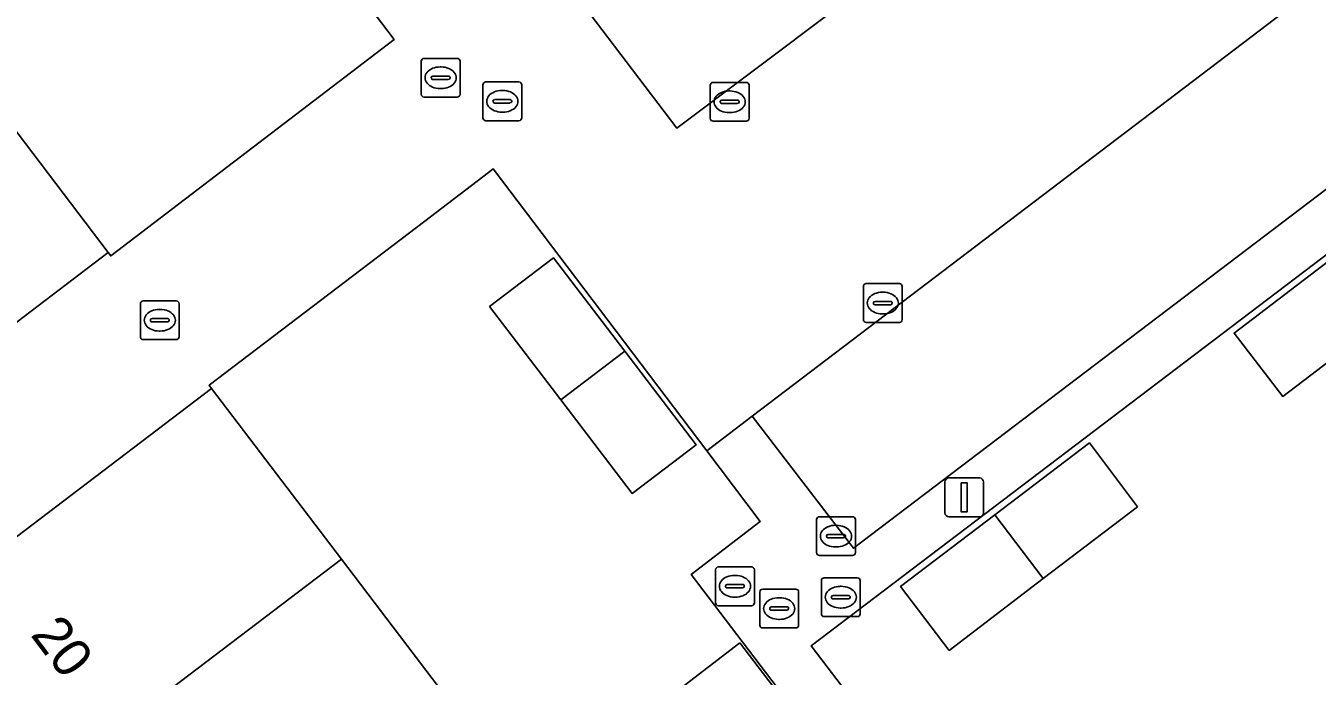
# Model space of a CAD drawing. Extents: x 160023 to 161302, y 384750 to 385707.
# Drawn here: x 160388.81 to 160422.1, y 385474.05 to 385490.82 of the extents above; entities that cross this region are included whole.
import ezdxf

# ---------------------------------------------------------------- set-up
doc = ezdxf.new("R2010")
doc.units = 0
for name, color, linetype in [('IMGEO_Erf', 7, 'Continuous'), ('IMGEO_Kolk', 7, 'Continuous'), ('IMGEO_Lichtmast', 7, 'Continuous'), ('IMGEO_Pand', 7, 'Continuous'), ('IMGEO_Pand_nummerreeks', 7, 'Continuous'), ('IMGEO_Parkeervlak_halfverhard', 7, 'Continuous'), ('IMGEO_Rijbaan_lokaal_open', 7, 'Continuous'), ('IMGEO_Rioolput', 7, 'Continuous')]:
    doc.layers.add(name, color=color, linetype=linetype)

msp = doc.modelspace()

# ---------------------------------------------------------------- linework, layer by layer
at = {"layer": 'IMGEO_Erf'}
for points in [[(160382.636, 385511.085), (160371.776, 385525.378), (160373.085, 385526.375), (160369.591, 385530.966), (160361.28, 385524.747), (160364.637, 385520.325), (160367.994, 385515.904), (160371.351, 385511.482), (160374.708, 385507.061), (160378.065, 385502.639), (160377.712, 385502.366), (160381.016, 385498.02), (160384.323, 385493.67), (160387.629, 385489.321), (160390.93, 385484.979), (160390.998, 385484.889), (160398.298, 385490.472)], [(160445.519, 385490.645), (160450.017, 385494.06), (160456.035, 385486.133), (160457.038, 385486.896), (160445.278, 385502.355), (160444.29, 385501.604), (160439.663, 385498.089), (160409.052, 385474.831), (160414.787, 385467.314), (160414.85, 385467.362), (160419.185, 385470.653), (160423.519, 385473.944), (160427.854, 385477.234), (160432.189, 385480.525), (160436.524, 385483.816), (160441.021, 385487.231)], [(160406.359, 385479.867), (160400.858, 385487.134), (160400.734, 385487.04), (160399.09, 385485.788), (160393.531, 385481.556), (160393.595, 385481.471), (160396.941, 385477.072), (160400.286, 385472.672), (160403.632, 385468.273), (160406.978, 385463.874), (160410.323, 385459.474), (160413.669, 385455.075), (160413.762, 385454.953), (160420.403, 385460.056), (160420.322, 385460.162), (160416.991, 385464.545), (160416.847, 385464.735), (160415.7, 385463.863), (160405.961, 385476.679), (160407.74, 385478.043)], [(160426.067, 385484.964), (160423.638, 385483.116), (160421.209, 385481.268), (160419.955, 385482.902), (160422.39, 385484.757), (160424.818, 385486.606)], [(160402.6, 385481.176), (160400.76, 385483.586), (160402.406, 385484.842), (160404.246, 385482.432), (160406.085, 385480.022), (160404.44, 385478.766)], [(160417.463, 385478.42), (160415.037, 385476.57), (160412.61, 385474.719), (160411.357, 385476.365), (160413.784, 385478.212), (160416.225, 385480.069)], [(160407.214, 385474.91), (160409.067, 385472.479), (160410.92, 385470.047), (160409.28, 385468.792), (160407.426, 385471.228), (160405.579, 385473.656)]]:
    msp.add_lwpolyline(points, close=True, dxfattribs=at)
at = {"layer": 'IMGEO_Kolk'}
for p, q in [((160406.45, 385488.439), (160406.45, 385489.291)), ((160406.525, 385489.365), (160407.377, 385489.365)), ((160407.451, 385489.291), (160407.451, 385488.439)), ((160406.709, 385488.859), (160406.709, 385488.871)), ((160406.752, 385488.908), (160407.15, 385488.908)), ((160406.938, 385489.145), (160406.963, 385489.145)), ((160407.193, 385488.871), (160407.193, 385488.859)), ((160407.147, 385488.822), (160406.749, 385488.822)), ((160406.961, 385488.585), (160406.936, 385488.585)), ((160407.377, 385488.365), (160406.525, 385488.365)), ((160410.398, 385483.249), (160410.398, 385484.101)), ((160410.473, 385484.175), (160411.325, 385484.175)), ((160410.886, 385483.955), (160410.911, 385483.955)), ((160411.399, 385484.101), (160411.399, 385483.249)), ((160391.759, 385482.806), (160391.759, 385483.658)), ((160391.834, 385483.732), (160392.686, 385483.732)), ((160392.76, 385483.658), (160392.76, 385482.806)), ((160410.657, 385483.669), (160410.657, 385483.681)), ((160411.095, 385483.632), (160410.697, 385483.632)), ((160410.7, 385483.718), (160411.098, 385483.718)), ((160411.141, 385483.681), (160411.141, 385483.669)), ((160392.018, 385483.226), (160392.018, 385483.238)), ((160392.456, 385483.189), (160392.058, 385483.189)), ((160392.061, 385483.275), (160392.459, 385483.275)), ((160392.247, 385483.512), (160392.272, 385483.512)), ((160392.502, 385483.238), (160392.502, 385483.226)), ((160410.909, 385483.395), (160410.884, 385483.395)), ((160392.27, 385482.952), (160392.245, 385482.952)), ((160411.325, 385483.175), (160410.473, 385483.175)), ((160392.686, 385482.732), (160391.834, 385482.732))]:
    msp.add_line(p, q, dxfattribs=at)
for points in [[(160406.45, 385488.439), (160406.45, 385489.291)], [(160406.525, 385489.365), (160407.377, 385489.365)], [(160407.451, 385489.291), (160407.451, 385488.439)], [(160407.377, 385488.365), (160406.525, 385488.365)], [(160410.398, 385483.249), (160410.398, 385484.101)], [(160410.473, 385484.175), (160411.325, 385484.175)], [(160411.399, 385484.101), (160411.399, 385483.249)], [(160391.759, 385482.806), (160391.759, 385483.658)], [(160391.834, 385483.732), (160392.686, 385483.732)], [(160392.76, 385483.658), (160392.76, 385482.806)], [(160411.325, 385483.175), (160410.473, 385483.175)], [(160392.686, 385482.732), (160391.834, 385482.732)]]:
    msp.add_lwpolyline(points, dxfattribs=at)
for centre, radius, start, end in [((160406.527, 385489.289), 0.0765, 91.552, 178.448), ((160406.527, 385489.289), 0.0765, 91.552, 178.448), ((160407.375, 385489.289), 0.0765, 1.552, 88.448), ((160407.375, 385489.289), 0.0765, 1.552, 88.448), ((160406.749, 385488.868), 0.0403, 85.8775, 175.7526), ((160406.746, 385488.858), 0.0366, 178.938, 274.7102), ((160407.15, 385488.865), 0.043, 264.8664, 352.4533), ((160407.154, 385488.87), 0.0386, 1.7309, 96.639), ((160406.527, 385488.441), 0.0765, 181.552, 268.448), ((160406.527, 385488.441), 0.0765, 181.552, 268.448), ((160407.375, 385488.441), 0.0765, 271.552, 358.448), ((160407.375, 385488.441), 0.0765, 271.552, 358.448), ((160410.475, 385484.099), 0.0765, 91.552, 178.448), ((160410.475, 385484.099), 0.0765, 91.552, 178.448), ((160411.323, 385484.099), 0.0765, 1.552, 88.448), ((160411.323, 385484.099), 0.0765, 1.552, 88.448), ((160391.836, 385483.656), 0.0765, 91.552, 178.448), ((160391.836, 385483.656), 0.0765, 91.552, 178.448), ((160392.684, 385483.656), 0.0765, 1.552, 88.448), ((160392.684, 385483.656), 0.0765, 1.552, 88.448), ((160410.697, 385483.678), 0.0403, 85.8775, 175.7526), ((160410.694, 385483.668), 0.0366, 178.938, 274.7102), ((160411.098, 385483.675), 0.043, 264.8664, 352.4533), ((160411.102, 385483.68), 0.0386, 1.7309, 96.639), ((160392.058, 385483.235), 0.0403, 85.8775, 175.7526), ((160392.055, 385483.225), 0.0366, 178.938, 274.7102), ((160392.459, 385483.232), 0.043, 264.8664, 352.4533), ((160392.463, 385483.237), 0.0386, 1.7309, 96.639), ((160410.475, 385483.251), 0.0765, 181.552, 268.448), ((160410.475, 385483.251), 0.0765, 181.552, 268.448), ((160411.323, 385483.251), 0.0765, 271.552, 358.448), ((160411.323, 385483.251), 0.0765, 271.552, 358.448), ((160391.836, 385482.808), 0.0765, 181.552, 268.448), ((160391.836, 385482.808), 0.0765, 181.552, 268.448), ((160392.684, 385482.808), 0.0765, 271.552, 358.448), ((160392.684, 385482.808), 0.0765, 271.552, 358.448)]:
    msp.add_arc(centre, radius, start, end, dxfattribs=at)
for centre, major_axis, ratio, start_param, end_param in [((160406.937, 385488.865), (-0.387, 0.002), 0.722429, 4.712389, 7.853982), ((160406.962, 385488.865), (-0.39, 0.002), 0.717154, 1.570796, 4.712389), ((160410.885, 385483.675), (-0.387, 0.002), 0.722429, 4.712389, 7.853982), ((160410.91, 385483.675), (-0.39, 0.002), 0.717154, 1.570796, 4.712389), ((160392.246, 385483.232), (-0.387, 0.002), 0.722429, 4.712389, 7.853982), ((160392.271, 385483.232), (-0.39, 0.002), 0.717154, 1.570796, 4.712389)]:
    msp.add_ellipse(centre, major_axis=major_axis, ratio=ratio, start_param=start_param, end_param=end_param, dxfattribs=at)
at = {"layer": 'IMGEO_Lichtmast'}
for p, q in [((160412.502, 385478.264), (160412.502, 385479.064)), ((160412.502, 385479.064), (160412.502, 385478.264)), ((160412.602, 385479.164), (160413.392, 385479.164)), ((160413.392, 385479.164), (160412.602, 385479.164)), ((160413.492, 385479.064), (160413.492, 385478.264)), ((160413.492, 385478.264), (160413.492, 385479.064)), ((160413.392, 385478.164), (160412.602, 385478.164)), ((160412.602, 385478.164), (160413.392, 385478.164))]:
    msp.add_line(p, q, dxfattribs=at)
msp.add_lwpolyline([(160412.922, 385479.039), (160413.072, 385479.039), (160413.072, 385478.289), (160412.922, 385478.289), (160412.922, 385479.039)], dxfattribs=at)
for centre, start, end in [((160412.602, 385479.064), 90, 180), ((160412.602, 385479.064), 90, 180), ((160413.392, 385479.064), 0, 90), ((160413.392, 385479.064), 360, 90), ((160412.602, 385478.264), 180, 270), ((160412.602, 385478.264), 180, 270), ((160413.392, 385478.264), 270, 0), ((160413.392, 385478.264), 270, 0)]:
    msp.add_arc(centre, 0.1, start, end, dxfattribs=at)
at = {"layer": 'IMGEO_Pand'}
for points in [[(160390.93, 385484.979), (160387.629, 385489.321), (160380.398, 385483.824), (160383.704, 385479.475)], [(160402.406, 385484.842), (160400.76, 385483.586), (160402.6, 385481.176), (160404.246, 385482.432)], [(160422.39, 385484.757), (160419.955, 385482.902), (160421.209, 385481.268), (160423.638, 385483.116)], [(160404.246, 385482.432), (160402.6, 385481.176), (160404.44, 385478.766), (160406.085, 385480.022)], [(160396.941, 385477.072), (160393.595, 385481.471), (160386.369, 385475.979), (160389.714, 385471.576)], [(160417.463, 385478.42), (160416.225, 385480.069), (160413.784, 385478.212), (160415.037, 385476.57)], [(160415.037, 385476.57), (160413.784, 385478.212), (160411.357, 385476.365), (160412.61, 385474.719)], [(160400.286, 385472.672), (160396.941, 385477.072), (160389.714, 385471.576), (160393.058, 385467.175)], [(160407.214, 385474.91), (160405.579, 385473.656), (160407.426, 385471.228), (160409.067, 385472.479)]]:
    msp.add_lwpolyline(points, close=True, dxfattribs=at)
at = {"layer": 'IMGEO_Parkeervlak_halfverhard'}
msp.add_lwpolyline([(160408.061, 385501.475), (160400.092, 385495.431), (160405.592, 385488.182), (160413.703, 385494.288)], dxfattribs=at)
msp.add_lwpolyline([(160425.291, 385494.272), (160407.535, 385480.762), (160410.143, 385477.353), (160427.886, 385490.835)], close=True, dxfattribs=at)
at = {"layer": 'IMGEO_Rijbaan_lokaal_open'}
for points in [[(160386.369, 385475.979), (160393.595, 385481.471), (160393.531, 385481.556), (160399.09, 385485.788), (160400.734, 385487.04), (160400.858, 385487.134), (160406.359, 385479.867), (160407.535, 385480.762), (160425.291, 385494.272), (160426.457, 385495.159), (160402.752, 385526.376), (160401.565, 385525.474), (160383.827, 385511.991)], [(160382.636, 385511.085), (160398.298, 385490.472), (160390.998, 385484.889), (160390.93, 385484.979), (160383.704, 385479.475)]]:
    msp.add_lwpolyline(points, dxfattribs=at)
for points in [[(160408.225, 385501.6), (160409.014, 385502.199), (160409.102, 385502.266), (160409.488, 385502.558), (160415.521, 385507.129), (160421.045, 385499.89), (160415.044, 385495.298), (160414.672, 385495.018), (160413.703, 385494.288), (160405.592, 385488.182), (160400.092, 385495.431), (160408.061, 385501.475)], [(160439.663, 385498.089), (160438.836, 385499.157), (160429.063, 385491.728), (160426.457, 385495.159), (160425.291, 385494.272), (160427.886, 385490.835), (160410.143, 385477.353), (160407.535, 385480.762), (160406.359, 385479.867), (160407.74, 385478.043), (160405.961, 385476.679), (160415.7, 385463.863), (160416.847, 385464.735), (160414.85, 385467.362), (160414.787, 385467.314), (160409.052, 385474.831)]]:
    msp.add_lwpolyline(points, close=True, dxfattribs=at)
at = {"layer": 'IMGEO_Rioolput'}
for p, q in [((160398.999, 385489.059), (160398.999, 385489.911)), ((160399.074, 385489.985), (160399.926, 385489.985)), ((160400, 385489.911), (160400, 385489.059)), ((160399.301, 385489.528), (160399.699, 385489.528)), ((160399.487, 385489.765), (160399.512, 385489.765)), ((160399.258, 385489.479), (160399.258, 385489.491)), ((160399.696, 385489.442), (160399.298, 385489.442)), ((160399.51, 385489.205), (160399.485, 385489.205)), ((160399.742, 385489.491), (160399.742, 385489.479)), ((160400.591, 385488.451), (160400.591, 385489.303)), ((160400.666, 385489.377), (160401.518, 385489.377)), ((160401.592, 385489.303), (160401.592, 385488.451)), ((160399.926, 385488.985), (160399.074, 385488.985)), ((160400.85, 385488.871), (160400.85, 385488.883)), ((160400.893, 385488.92), (160401.291, 385488.92)), ((160401.079, 385489.157), (160401.104, 385489.157)), ((160401.334, 385488.883), (160401.334, 385488.871)), ((160401.288, 385488.834), (160400.89, 385488.834)), ((160401.102, 385488.597), (160401.077, 385488.597)), ((160401.518, 385488.377), (160400.666, 385488.377)), ((160409.191, 385477.238), (160409.191, 385478.09)), ((160409.266, 385478.164), (160410.118, 385478.164)), ((160409.679, 385477.944), (160409.704, 385477.944)), ((160410.192, 385478.09), (160410.192, 385477.238)), ((160409.45, 385477.658), (160409.45, 385477.67)), ((160409.888, 385477.621), (160409.49, 385477.621)), ((160409.493, 385477.707), (160409.891, 385477.707)), ((160409.934, 385477.67), (160409.934, 385477.658)), ((160409.702, 385477.384), (160409.677, 385477.384)), ((160406.661, 385476.871), (160407.513, 385476.871)), ((160410.118, 385477.164), (160409.266, 385477.164)), ((160406.586, 385475.945), (160406.586, 385476.797)), ((160407.074, 385476.651), (160407.099, 385476.651)), ((160407.587, 385476.797), (160407.587, 385475.945)), ((160409.39, 385476.59), (160410.242, 385476.59)), ((160406.845, 385476.365), (160406.845, 385476.377)), ((160407.283, 385476.328), (160406.885, 385476.328)), ((160406.888, 385476.414), (160407.286, 385476.414)), ((160407.329, 385476.377), (160407.329, 385476.365)), ((160407.727, 385475.371), (160407.727, 385476.223)), ((160407.802, 385476.297), (160408.654, 385476.297)), ((160408.728, 385476.223), (160408.728, 385475.371)), ((160409.315, 385475.664), (160409.315, 385476.516)), ((160409.803, 385476.37), (160409.828, 385476.37)), ((160410.316, 385476.516), (160410.316, 385475.664)), ((160407.513, 385475.871), (160406.661, 385475.871)), ((160407.097, 385476.091), (160407.072, 385476.091)), ((160408.215, 385476.077), (160408.24, 385476.077)), ((160409.574, 385476.084), (160409.574, 385476.096)), ((160410.012, 385476.047), (160409.614, 385476.047)), ((160409.617, 385476.133), (160410.015, 385476.133)), ((160410.058, 385476.096), (160410.058, 385476.084)), ((160407.986, 385475.791), (160407.986, 385475.803)), ((160408.424, 385475.754), (160408.026, 385475.754)), ((160408.029, 385475.84), (160408.427, 385475.84)), ((160408.47, 385475.803), (160408.47, 385475.791)), ((160410.242, 385475.59), (160409.39, 385475.59)), ((160409.826, 385475.81), (160409.801, 385475.81)), ((160408.654, 385475.297), (160407.802, 385475.297)), ((160408.238, 385475.517), (160408.213, 385475.517))]:
    msp.add_line(p, q, dxfattribs=at)
for points in [[(160398.999, 385489.059), (160398.999, 385489.911)], [(160399.074, 385489.985), (160399.926, 385489.985)], [(160400, 385489.911), (160400, 385489.059)], [(160400.591, 385488.451), (160400.591, 385489.303)], [(160400.666, 385489.377), (160401.518, 385489.377)], [(160401.592, 385489.303), (160401.592, 385488.451)], [(160399.926, 385488.985), (160399.074, 385488.985)], [(160401.518, 385488.377), (160400.666, 385488.377)], [(160409.191, 385477.238), (160409.191, 385478.09)], [(160409.266, 385478.164), (160410.118, 385478.164)], [(160410.192, 385478.09), (160410.192, 385477.238)], [(160406.661, 385476.871), (160407.513, 385476.871)], [(160410.118, 385477.164), (160409.266, 385477.164)], [(160406.586, 385475.945), (160406.586, 385476.797)], [(160407.587, 385476.797), (160407.587, 385475.945)], [(160409.39, 385476.59), (160410.242, 385476.59)], [(160407.727, 385475.371), (160407.727, 385476.223)], [(160407.802, 385476.297), (160408.654, 385476.297)], [(160408.728, 385476.223), (160408.728, 385475.371)], [(160409.315, 385475.664), (160409.315, 385476.516)], [(160410.316, 385476.516), (160410.316, 385475.664)], [(160407.513, 385475.871), (160406.661, 385475.871)], [(160410.242, 385475.59), (160409.39, 385475.59)], [(160408.654, 385475.297), (160407.802, 385475.297)]]:
    msp.add_lwpolyline(points, dxfattribs=at)
for centre, radius, start, end in [((160399.076, 385489.909), 0.0765, 91.552, 178.448), ((160399.076, 385489.909), 0.0765, 91.552, 178.448), ((160399.924, 385489.909), 0.0765, 1.552, 88.448), ((160399.924, 385489.909), 0.0765, 1.552, 88.448), ((160399.298, 385489.488), 0.0403, 85.8775, 175.7526), ((160399.703, 385489.49), 0.0386, 1.7309, 96.639), ((160399.295, 385489.478), 0.0366, 178.938, 274.7102), ((160399.699, 385489.485), 0.043, 264.8664, 352.4533), ((160400.668, 385489.301), 0.0765, 91.552, 178.448), ((160400.668, 385489.301), 0.0765, 91.552, 178.448), ((160401.516, 385489.301), 0.0765, 1.552, 88.448), ((160401.516, 385489.301), 0.0765, 1.552, 88.448), ((160399.076, 385489.061), 0.0765, 181.552, 268.448), ((160399.076, 385489.061), 0.0765, 181.552, 268.448), ((160399.924, 385489.061), 0.0765, 271.552, 358.448), ((160399.924, 385489.061), 0.0765, 271.552, 358.448), ((160400.89, 385488.88), 0.0403, 85.8775, 175.7526), ((160400.887, 385488.87), 0.0366, 178.938, 274.7102), ((160401.291, 385488.877), 0.043, 264.8664, 352.4533), ((160401.295, 385488.882), 0.0386, 1.7309, 96.639), ((160400.668, 385488.453), 0.0765, 181.552, 268.448), ((160400.668, 385488.453), 0.0765, 181.552, 268.448), ((160401.516, 385488.453), 0.0765, 271.552, 358.448), ((160401.516, 385488.453), 0.0765, 271.552, 358.448), ((160409.268, 385478.088), 0.0765, 91.552, 178.448), ((160409.268, 385478.088), 0.0765, 91.552, 178.448), ((160410.116, 385478.088), 0.0765, 1.552, 88.448), ((160410.116, 385478.088), 0.0765, 1.552, 88.448), ((160409.49, 385477.667), 0.0403, 85.8775, 175.7526), ((160409.487, 385477.657), 0.0366, 178.938, 274.7102), ((160409.891, 385477.664), 0.043, 264.8664, 352.4533), ((160409.895, 385477.669), 0.0386, 1.7309, 96.639), ((160409.268, 385477.24), 0.0765, 181.552, 268.448), ((160409.268, 385477.24), 0.0765, 181.552, 268.448), ((160410.116, 385477.24), 0.0765, 271.552, 358.448), ((160410.116, 385477.24), 0.0765, 271.552, 358.448), ((160406.663, 385476.795), 0.0765, 91.552, 178.448), ((160406.663, 385476.795), 0.0765, 91.552, 178.448), ((160407.511, 385476.795), 0.0765, 1.552, 88.448), ((160407.511, 385476.795), 0.0765, 1.552, 88.448), ((160409.392, 385476.514), 0.0765, 91.552, 178.448), ((160409.392, 385476.514), 0.0765, 91.552, 178.448), ((160410.24, 385476.514), 0.0765, 1.552, 88.448), ((160410.24, 385476.514), 0.0765, 1.552, 88.448), ((160406.885, 385476.374), 0.0403, 85.8775, 175.7526), ((160406.882, 385476.364), 0.0366, 178.938, 274.7102), ((160407.286, 385476.371), 0.043, 264.8664, 352.4533), ((160407.29, 385476.376), 0.0386, 1.7309, 96.639), ((160407.804, 385476.221), 0.0765, 91.552, 178.448), ((160407.804, 385476.221), 0.0765, 91.552, 178.448), ((160408.652, 385476.221), 0.0765, 1.552, 88.448), ((160408.652, 385476.221), 0.0765, 1.552, 88.448), ((160406.663, 385475.947), 0.0765, 181.552, 268.448), ((160406.663, 385475.947), 0.0765, 181.552, 268.448), ((160407.511, 385475.947), 0.0765, 271.552, 358.448), ((160407.511, 385475.947), 0.0765, 271.552, 358.448), ((160409.614, 385476.093), 0.0403, 85.8775, 175.7526), ((160409.611, 385476.083), 0.0366, 178.938, 274.7102), ((160410.015, 385476.09), 0.043, 264.8664, 352.4533), ((160410.019, 385476.095), 0.0386, 1.7309, 96.639), ((160408.026, 385475.8), 0.0403, 85.8775, 175.7526), ((160408.023, 385475.79), 0.0366, 178.938, 274.7102), ((160408.427, 385475.797), 0.043, 264.8664, 352.4533), ((160408.431, 385475.802), 0.0386, 1.7309, 96.639), ((160409.392, 385475.666), 0.0765, 181.552, 268.448), ((160409.392, 385475.666), 0.0765, 181.552, 268.448), ((160410.24, 385475.666), 0.0765, 271.552, 358.448), ((160410.24, 385475.666), 0.0765, 271.552, 358.448), ((160407.804, 385475.373), 0.0765, 181.552, 268.448), ((160407.804, 385475.373), 0.0765, 181.552, 268.448), ((160408.652, 385475.373), 0.0765, 271.552, 358.448), ((160408.652, 385475.373), 0.0765, 271.552, 358.448)]:
    msp.add_arc(centre, radius, start, end, dxfattribs=at)
for centre, major_axis, ratio, start_param, end_param in [((160399.486, 385489.485), (-0.387, 0.002), 0.722429, 4.712389, 7.853982), ((160399.511, 385489.485), (-0.39, 0.002), 0.717154, 1.570796, 4.712389), ((160401.078, 385488.877), (-0.387, 0.002), 0.722429, 4.712389, 7.853982), ((160401.103, 385488.877), (-0.39, 0.002), 0.717154, 1.570796, 4.712389), ((160409.678, 385477.664), (-0.387, 0.002), 0.722429, 4.712389, 7.853982), ((160409.703, 385477.664), (-0.39, 0.002), 0.717154, 1.570796, 4.712389), ((160407.073, 385476.371), (-0.387, 0.002), 0.722429, 4.712389, 7.853982), ((160407.098, 385476.371), (-0.39, 0.002), 0.717154, 1.570796, 4.712389), ((160409.802, 385476.09), (-0.387, 0.002), 0.722429, 4.712389, 7.853982), ((160409.827, 385476.09), (-0.39, 0.002), 0.717154, 1.570796, 4.712389), ((160408.214, 385475.797), (-0.387, 0.002), 0.722429, 4.712389, 7.853982), ((160408.239, 385475.797), (-0.39, 0.002), 0.717154, 1.570796, 4.712389)]:
    msp.add_ellipse(centre, major_axis=major_axis, ratio=ratio, start_param=start_param, end_param=end_param, dxfattribs=at)

# ---------------------------------------------------------------- texts
at = {"layer": 'IMGEO_Pand_nummerreeks'}
msp.add_text('20', height=1, rotation=307.2249, dxfattribs=at).set_placement((160388.908, 385475.117))

doc.saveas('drawing.dxf')
